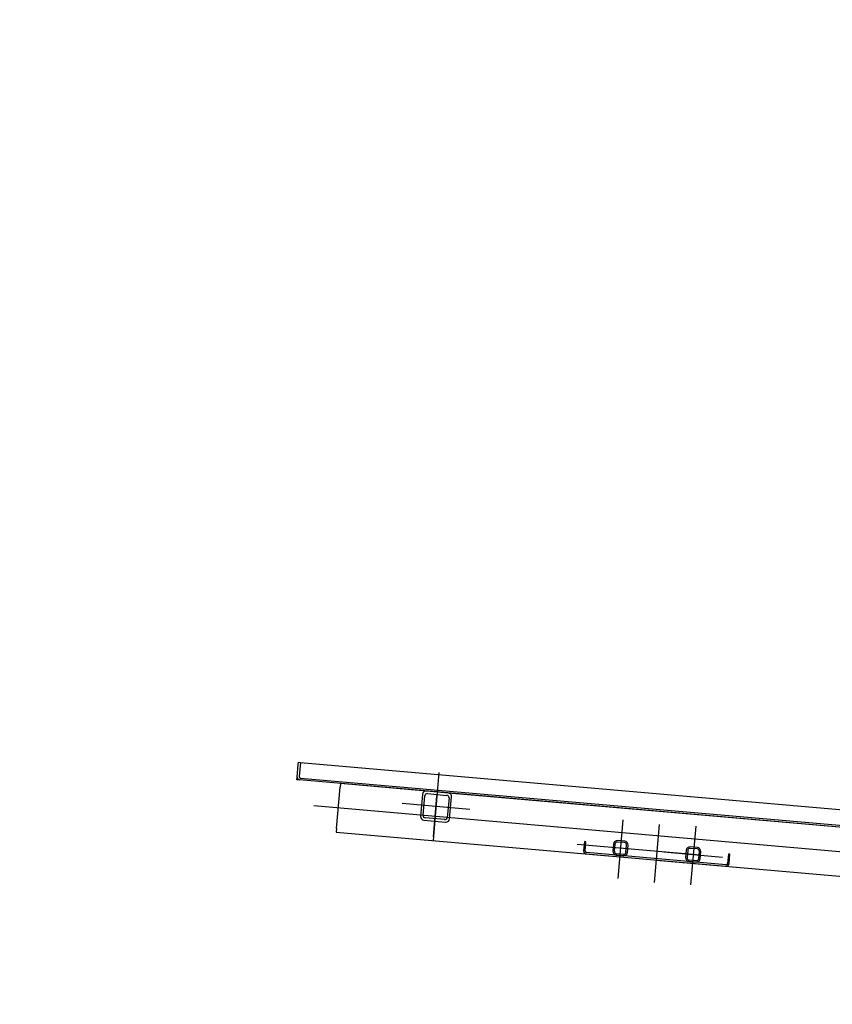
# Model space of a CAD drawing. Extents: x -805 to 3526, y -961 to 1039.
# Tile 384 of 473: x 1257.5 to 1259.17, y 39.6 to 41.62. Entities that reach past the tile are written whole.
import ezdxf

# ---------------------------------------------------------------- set-up
doc = ezdxf.new("R2010")
doc.units = 0
doc.layers.get('0').update_dxf_attribs({"color": 251})
doc.layers.add('TTK-P-Aufzug', color=251, linetype='Continuous')
doc.layers.add('TTK-P-Bahnsteig', color=12, linetype='Continuous')
doc.layers.add('TTK-P-Treppe unten', color=12, linetype='Continuous', lineweight=25)
doc.styles.add('AKG DIN 6776', font='AKG_DIN67.TTF')
doc.dimstyles.new('TTK', dxfattribs={"dimtxt": 2.5, "dimasz": 2.5, "dimexe": 3.5, "dimexo": 0.1, "dimgap": 1, "dimtad": 1, "dimzin": 0, "dimtxsty": 'AKG DIN 6776', "dimblk": 'OBLIQUE', "dimcen": -0.09, "dimdle": 3, "dimclrd": 256, "dimclre": 256, "dimclrt": 256, "dimadec": 3, "dimazin": 0, "dimtfac": 1, "dimtofl": 0, "dimtmove": 0, "dimatfit": 3, "dimldrblk": 'OBLIQUE', "dimfxl": 7, "dimfxlon": 1, "dimtolj": 1, "dimtzin": 0, "dimlwd": -1, "dimlwe": -1, "dimarcsym": 0})

# ---------------------------------------------------------------- blocks, each defined once
blk = doc.blocks.new('_OBLIQUE')
at = {"color": 0, "linetype": 'ByBlock'}
blk.add_line((-0.5, -0.5), (0.5, 0.5), dxfattribs=at)
blk = doc.blocks.new('*D675')
at = {"layer": 'DEFPOINTS', "color": 0}
for p in [(1259.4981, 39.3661), (1249.0811, 36.9374), (1259.4981, 36.3913)]:
    blk.add_point(p, dxfattribs=at)
at = {"layer": 'TTK-P-Treppe unten'}
for p, q in [((1249.0811, 38.6661), (1249.0811, 39.7161)), ((1259.4981, 38.6661), (1259.4981, 39.7161)), ((1248.7811, 39.3661), (1259.7981, 39.3661))]:
    blk.add_line(p, q, dxfattribs=at)
at = {"layer": 'TTK-P-Treppe unten', "xscale": 0.25, "yscale": 0.25, "zscale": 0.25, "rotation": 180}
blk.add_blockref('_OBLIQUE', (1249.0811, 39.3661), dxfattribs=at)
at = {"layer": 'TTK-P-Treppe unten', "xscale": 0.25, "yscale": 0.25, "zscale": 0.25}
blk.add_blockref('_OBLIQUE', (1259.4981, 39.3661), dxfattribs=at)
at = {"layer": 'TTK-P-Treppe unten', "insert": (1254.2896, 39.6099), "char_height": 0.25, "attachment_point": 5, "style": 'AKG DIN 6776'}
blk.add_mtext('\\A1;10,42', dxfattribs=at)

msp = doc.modelspace()

# ---------------------------------------------------------------- linework, layer by layer
at = {"layer": 'TTK-P-Aufzug', "color": 251}
for p, q in [((1258.0723, 40.091), (1258.0727, 40.0959)), ((1258.0727, 40.0959), (1258.0767, 40.0956)), ((1258.0767, 40.0956), (1258.0742, 40.0667)), ((1258.0767, 40.0956), (1259.5621, 39.9655)), ((1258.07, 40.065), (1258.0723, 40.091)), ((1258.0695, 40.06), (1258.07, 40.065)), ((1258.0745, 40.0596), (1258.0695, 40.06)), ((1259.5635, 39.9292), (1258.0745, 40.0596)), ((1258.0769, 40.0634), (1259.5617, 39.9334)), ((1258.1506, 39.96), (1258.1581, 40.0446)), ((1258.1587, 40.0521), (1258.1581, 40.0446)), ((1258.3355, 40.0366), (1258.1587, 40.0521)), ((1258.3804, 40.0327), (1258.3355, 40.0366)), ((1259.5235, 39.9327), (1258.3804, 40.0327)), ((1258.3274, 40.0298), (1258.3235, 39.985)), ((1258.3287, 39.987), (1258.3322, 40.0269)), ((1258.3376, 40.0314), (1258.3774, 40.0279)), ((1258.3499, 39.9425), (1258.3573, 40.0272)), ((1258.3499, 39.9425), (1258.3573, 40.0272)), ((1258.382, 40.0225), (1258.3785, 39.9827)), ((1258.3833, 39.9798), (1258.3872, 40.0246)), ((1258.3303, 39.9769), (1258.3751, 39.9729)), ((1258.3731, 39.9781), (1258.3332, 39.9816)), ((1258.1506, 39.96), (1258.15, 39.9525)), ((1258.15, 39.9525), (1258.709, 39.9036)), ((1258.6602, 39.9329), (1258.6586, 39.914)), ((1258.6632, 39.9327), (1258.6602, 39.9329)), ((1258.6616, 39.9137), (1258.6632, 39.9327)), ((1258.7429, 39.9307), (1258.7279, 39.932)), ((1258.7431, 39.9337), (1258.7282, 39.935)), ((1258.72, 39.9282), (1258.7187, 39.9133)), ((1258.723, 39.9279), (1258.7217, 39.913)), ((1258.7456, 39.9109), (1258.7469, 39.9258)), ((1258.7486, 39.9106), (1258.7499, 39.9256)), ((1258.8695, 39.9151), (1258.8682, 39.9002)), ((1258.8725, 39.9149), (1258.8712, 39.8999)), ((1258.8923, 39.9177), (1258.8773, 39.919)), ((1258.8925, 39.9206), (1258.8776, 39.9219)), ((1258.8951, 39.8978), (1258.8964, 39.9128)), ((1258.8981, 39.8976), (1258.8994, 39.9125)), ((1258.664, 39.9075), (1258.9509, 39.8824)), ((1258.9512, 39.8854), (1258.6643, 39.9105)), ((1258.7256, 39.9051), (1258.7405, 39.9038)), ((1258.7258, 39.9081), (1258.7408, 39.9068)), ((1258.8075, 39.895), (1259.5148, 39.8331)), ((1258.875, 39.8921), (1258.8899, 39.8908)), ((1258.8752, 39.8951), (1258.8902, 39.8937)), ((1258.9561, 39.907), (1258.9544, 39.8881)), ((1258.9591, 39.9068), (1258.9561, 39.907)), ((1258.9574, 39.8879), (1258.9591, 39.9068))]:
    msp.add_line(p, q, dxfattribs=at)
at = {"layer": 'TTK-P-Aufzug', "color": 251, "ltscale": 20}
for p, q in [((1258.3614, 40.0745), (1258.3492, 39.935)), ((1259.5715, 39.8783), (1258.1045, 40.0066)), ((1258.4251, 39.9987), (1258.2856, 40.0109)), ((1258.7394, 39.9777), (1258.7289, 39.8572)), ((1258.8138, 39.9677), (1258.8035, 39.8491)), ((1258.8889, 39.9646), (1258.8783, 39.8441)), ((1258.8987, 39.9051), (1258.6452, 39.9272)), ((1258.8235, 39.9116), (1258.944, 39.9011))]:
    msp.add_line(p, q, dxfattribs=at)
at = {"layer": 'TTK-P-Aufzug', "color": 251}
for centre, radius, start, end in [((1258.075, 40.0646), 0.005, 175, 265), ((1258.0772, 40.0664), 0.003, 175, 265), ((1258.3349, 40.0292), 0.0075, 85, 175), ((1258.3797, 40.0252), 0.0075, 355, 85), ((1258.3372, 40.0264), 0.005, 85, 175), ((1258.377, 40.023), 0.005, 355, 85), ((1258.331, 39.9843), 0.0075, 175, 265), ((1258.3337, 39.9866), 0.005, 175, 265), ((1258.3735, 39.9831), 0.005, 265, 355), ((1258.3758, 39.9804), 0.0075, 265, 355), ((1258.7275, 39.9275), 0.0075, 85, 175), ((1258.7275, 39.9275), 0.0045, 85, 175), ((1258.7425, 39.9262), 0.0075, 355, 85), ((1258.6646, 39.9135), 0.006, 175, 265), ((1258.6646, 39.9135), 0.003, 175, 265), ((1258.7262, 39.9126), 0.0075, 175, 265), ((1258.7262, 39.9126), 0.0045, 175, 265), ((1258.7412, 39.9113), 0.0045, 265, 355), ((1258.7425, 39.9262), 0.0045, 355, 85), ((1258.8769, 39.9145), 0.0075, 85, 175), ((1258.8769, 39.9145), 0.0045, 85, 175), ((1258.8919, 39.9132), 0.0045, 355, 85), ((1258.8919, 39.9132), 0.0075, 355, 85), ((1258.7412, 39.9113), 0.0075, 265, 355), ((1258.8756, 39.8995), 0.0075, 175, 265), ((1258.8756, 39.8995), 0.0045, 175, 265), ((1258.8906, 39.8982), 0.0075, 265, 355), ((1258.8906, 39.8982), 0.0045, 265, 355), ((1258.9515, 39.8884), 0.006, 265, 355), ((1258.9515, 39.8884), 0.003, 265, 355)]:
    msp.add_arc(centre, radius, start, end, dxfattribs=at)
at = {"layer": 'TTK-P-Bahnsteig', "color": 251}
msp.add_circle((473.7851, 39.1322), 1000, dxfattribs=at)

# ---------------------------------------------------------------- dimensions: what is measured, and where the dimension line sits
at = {"layer": 'TTK-P-Treppe unten', "color": 251}
dim = msp.add_linear_dim(base=(1259.4981, 39.3661), p1=(1249.0811, 36.9374), p2=(1259.4981, 36.3913), dimstyle='TTK', override={"dimscale": 0, "dimtmove": 0}, dxfattribs=at)
dim.commit()
dim.dimension.update_dxf_attribs({"geometry": '*D675', "text_midpoint": (1254.2896, 39.3661), "dimtype": 160})

doc.saveas('drawing.dxf')
